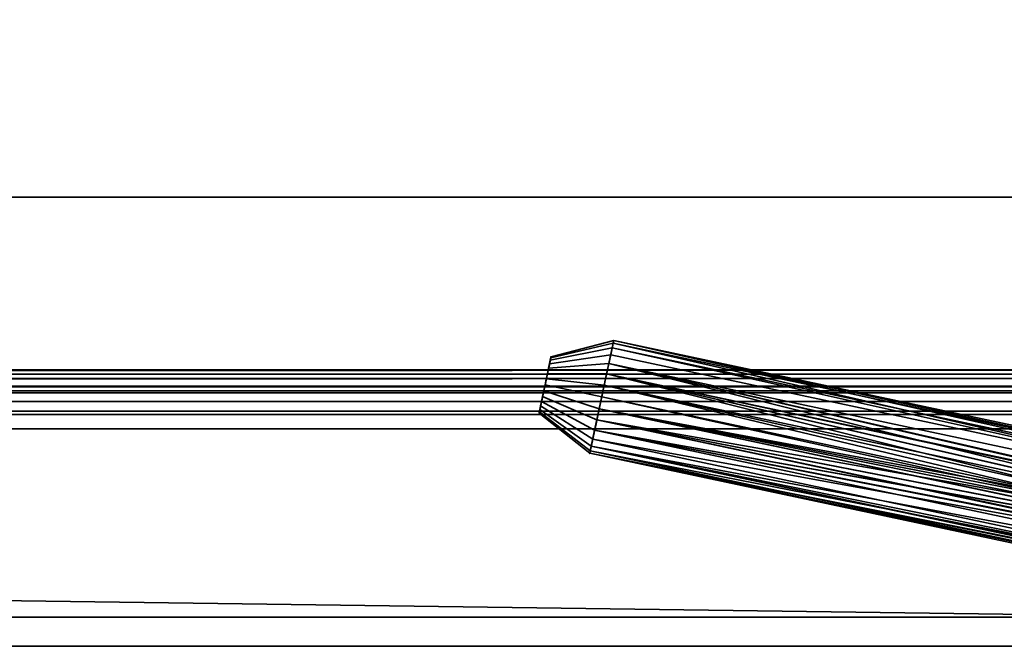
# Model space of a CAD drawing. Header units: millimetres. Extents: x -603 to 3703, y -115 to 193.
# Tile 342 of 656: x 1900 to 1968, y -49 to -6. Entities that reach past the tile are written whole.
import ezdxf

# ---------------------------------------------------------------- set-up
doc = ezdxf.new("R2010")
doc.units = ezdxf.units.MM
doc.layers.add('152', color=7, linetype='Continuous', true_color=0xffffff)

# ---------------------------------------------------------------- blocks, each defined once
blk = doc.blocks.new('UG_SURFACE_002')
at = {"layer": '152', "color": 252, "linetype": 'Continuous', "lineweight": 35}
for points in [[(2165, -18, 2212.25), (2165, 174.4, 2212.25), (835, 174.4, 2212.25), (835, -18, 2212.25)], [(985, -18, 2062.25), (985, 174.4, 2062.25), (2015, 174.4, 2062.25), (2015, -18, 2062.25)], [(2165, -18, 2212.25), (835, -18, 2212.25), (985, -18, 2062.25), (2015, -18, 2062.25)]]:
    blk.add_3dface(points, dxfattribs=at)
blk = doc.blocks.new('UG_SURFACE_071')
at = {"layer": '152', "color": 43, "linetype": 'Continuous', "lineweight": 35}
for points in [[(1029, 0, 2017), (1029, -34, 2017), (1971, -34, 2017), (1971, 0, 2017)], [(1029, -34), (1029, -2), (1971, -2), (1971, -34)], [(1971, -34, 2017), (1029, -34, 2017), (1016, -34, 2030), (1984, -34, 2030)], [(1984, -47), (1016, -47), (1016, -34), (1029, -34)], [(1016, -34, 2030), (1016, -49, 2030), (1984, -49, 2030), (1984, -34, 2030)], [(1984, -47), (1029, -34), (1971, -34)], [(1016, -49, 2), (1016, -47), (1984, -47), (1984, -49, 2)], [(1094, -49, 1190), (1120, -49, 1186.5), (1984, -49, 2030), (1016, -49, 2030)], [(1120, -49, 951.5), (1094, -49, 948), (1016, -49, 2), (1984, -49, 2)], [(1984, -49, 2), (1984, -49, 2030), (1120, -49, 1186.5), (1120, -49, 951.5)]]:
    blk.add_3dface(points, dxfattribs=at)
blk = doc.blocks.new('UG_SURFACE_075')
at = {"layer": '152', "color": 252, "linetype": 'Continuous', "lineweight": 35}
for points in [[(1941.158, -29.49, 365.236), (1941.389, -28.401, 364), (1937.117, -29.264, 363), (1937.001, -29.808, 363.618)], [(1941.158, -29.49, 294.736), (1941.389, -28.401, 293.5), (1937.117, -29.264, 292.5), (1937.001, -29.808, 293.118)], [(1941.46, -28.069, 360.764), (1941.287, -28.882, 359.323), (1937.065, -29.504, 360.662), (1937.152, -29.098, 361.382)], [(1941.46, -28.069, 290.264), (1941.287, -28.882, 288.823), (1937.065, -29.504, 290.162), (1937.152, -29.098, 290.882)], [(1941.389, -28.401, 364), (1941.496, -27.899, 362.418), (1937.17, -29.013, 362.209), (1937.117, -29.264, 363)], [(1941.389, -28.401, 293.5), (1941.496, -27.899, 291.918), (1937.17, -29.013, 291.709), (1937.117, -29.264, 292.5)], [(1941.496, -27.899, 362.418), (1941.46, -28.069, 360.764), (1937.152, -29.098, 361.382), (1937.17, -29.013, 362.209)], [(1941.496, -27.899, 291.918), (1941.46, -28.069, 290.264), (1937.152, -29.098, 290.882), (1937.17, -29.013, 291.709)], [(1941.389, -28.401, 364), (1941.158, -29.49, 365.236), (1986.523, -39.133, 365.236), (1986.951, -38.518, 364.469)], [(1987.213, -38.142, 293.5), (1941.389, -28.401, 293.5), (1941.158, -29.49, 294.736), (1986.523, -39.133, 294.736)], [(1986.936, -38.508, 359.455), (1986.883, -38.574, 359.323), (1941.287, -28.882, 359.323), (1941.46, -28.069, 360.764)], [(1986.883, -38.574, 288.823), (1941.287, -28.882, 288.823), (1941.46, -28.069, 290.264), (1987.469, -37.848, 290.264)], [(1941.496, -27.899, 362.418), (1941.389, -28.401, 364), (1987.213, -38.142, 364)], [(1941.496, -27.899, 291.918), (1941.389, -28.401, 293.5), (1987.213, -38.142, 293.5)], [(1986.951, -38.518, 364.469), (1987.213, -38.142, 364), (1941.389, -28.401, 364)], [(1987.469, -37.848, 360.764), (1941.46, -28.069, 360.764), (1941.496, -27.899, 362.418)], [(1987.469, -37.848, 290.264), (1941.46, -28.069, 290.264), (1941.496, -27.899, 291.918)], [(1941.46, -28.069, 360.764), (1987.469, -37.848, 360.764), (1986.936, -38.508, 359.455)], [(1987.213, -38.142, 364), (1987.466, -37.85, 363.244), (1941.496, -27.899, 362.418)], [(1941.496, -27.899, 362.418), (1987.608, -37.7, 361.582), (1987.469, -37.848, 360.764)], [(1941.496, -27.899, 362.418), (1987.608, -37.7, 362.418), (1987.608, -37.7, 361.582)], [(1987.466, -37.85, 363.244), (1987.608, -37.7, 362.418), (1941.496, -27.899, 362.418)], [(1987.213, -38.142, 293.5), (1987.467, -37.85, 292.743), (1941.496, -27.899, 291.918)], [(1941.496, -27.899, 291.918), (1987.608, -37.7, 291.077), (1987.469, -37.848, 290.264)], [(1941.496, -27.899, 291.918), (1987.608, -37.7, 291.918), (1987.608, -37.7, 291.077)], [(1987.467, -37.85, 292.743), (1987.608, -37.7, 291.918), (1941.496, -27.899, 291.918)], [(1937.117, -29.264, 363), (1937.17, -29.013, 362.209), (1937.152, -29.098, 361.382), (1936.756, -30.958, 362)], [(1937.117, -29.264, 292.5), (1937.17, -29.013, 291.709), (1937.152, -29.098, 290.882), (1936.756, -30.958, 291.5)], [(1937.152, -29.098, 361.382), (1937.065, -29.504, 360.662), (1936.926, -30.162, 360.173), (1936.756, -30.958, 362)], [(1937.152, -29.098, 290.882), (1937.065, -29.504, 290.162), (1936.926, -30.162, 289.673), (1936.756, -30.958, 291.5)], [(1941.287, -28.882, 359.323), (1941.007, -30.198, 358.346), (1936.926, -30.162, 360.173), (1937.065, -29.504, 360.662)], [(1941.287, -28.882, 288.823), (1941.007, -30.198, 287.846), (1936.926, -30.162, 289.673), (1937.065, -29.504, 290.162)], [(1986.177, -39.799, 358.346), (1941.007, -30.198, 358.346), (1941.287, -28.882, 359.323), (1986.883, -38.574, 359.323)], [(1986.177, -39.799, 287.846), (1941.007, -30.198, 287.846), (1941.287, -28.882, 288.823), (1986.883, -38.574, 288.823)], [(1936.843, -30.551, 363.956), (1937.001, -29.808, 363.618), (1937.117, -29.264, 363), (1936.756, -30.958, 362)], [(1936.756, -30.958, 291.5), (1936.843, -30.551, 293.456), (1937.001, -29.808, 293.118), (1937.117, -29.264, 292.5)], [(1940.842, -30.976, 365.913), (1941.158, -29.49, 365.236), (1937.001, -29.808, 363.618), (1936.843, -30.551, 363.956)], [(1940.842, -30.976, 295.413), (1941.158, -29.49, 294.736), (1937.001, -29.808, 293.118), (1936.843, -30.551, 293.456)], [(1941.158, -29.49, 365.236), (1940.842, -30.976, 365.913), (1985.882, -40.55, 365.913)], [(1941.158, -29.49, 294.736), (1940.842, -30.976, 295.413), (1985.882, -40.55, 295.413)], [(1985.882, -40.55, 365.913), (1986.179, -39.794, 365.652), (1941.158, -29.49, 365.236)], [(1986.179, -39.794, 365.652), (1986.523, -39.133, 365.236), (1941.158, -29.49, 365.236)], [(1985.882, -40.55, 295.413), (1986.148, -39.862, 295.184), (1941.158, -29.49, 294.736)], [(1986.148, -39.862, 295.184), (1986.523, -39.133, 294.736), (1941.158, -29.49, 294.736)], [(1936.512, -32.108, 363.618), (1936.67, -31.365, 363.956), (1936.843, -30.551, 363.956), (1936.756, -30.958, 362)], [(1936.926, -30.162, 360.173), (1936.756, -30.958, 360), (1936.587, -31.754, 360.173), (1936.756, -30.958, 362)], [(1936.926, -30.162, 289.673), (1936.756, -30.958, 289.5), (1936.587, -31.754, 289.673), (1936.756, -30.958, 291.5)], [(1940.496, -32.603, 365.913), (1940.842, -30.976, 365.913), (1936.843, -30.551, 363.956), (1936.67, -31.365, 363.956)], [(1936.67, -31.365, 293.456), (1936.756, -30.958, 293.5), (1936.843, -30.551, 293.456), (1936.756, -30.958, 291.5)], [(1941.007, -30.198, 358.346), (1940.669, -31.79, 358), (1936.756, -30.958, 360), (1936.926, -30.162, 360.173)], [(1941.007, -30.198, 287.846), (1940.669, -31.79, 287.5), (1936.756, -30.958, 289.5), (1936.926, -30.162, 289.673)], [(1940.669, -31.79, 295.5), (1940.842, -30.976, 295.413), (1936.843, -30.551, 293.456), (1936.756, -30.958, 293.5)], [(1985.664, -41.354, 358), (1940.669, -31.79, 358), (1941.007, -30.198, 358.346)], [(1985.664, -41.354, 287.5), (1940.669, -31.79, 287.5), (1941.007, -30.198, 287.846)], [(1941.007, -30.198, 358.346), (1985.884, -40.543, 358.089), (1985.664, -41.354, 358)], [(1941.007, -30.198, 358.346), (1986.177, -39.799, 358.346), (1985.884, -40.543, 358.089)], [(1941.007, -30.198, 287.846), (1985.872, -40.58, 287.581), (1985.664, -41.354, 287.5)], [(1941.007, -30.198, 287.846), (1986.177, -39.799, 287.846), (1986.152, -39.864, 287.824)], [(1986.152, -39.864, 287.824), (1985.872, -40.58, 287.581), (1941.007, -30.198, 287.846)], [(1936.448, -32.412, 360.662), (1936.361, -32.819, 361.382), (1936.343, -32.904, 362.209), (1936.756, -30.958, 362)], [(1936.343, -32.904, 362.209), (1936.396, -32.652, 363), (1936.512, -32.108, 363.618), (1936.756, -30.958, 362)], [(1936.361, -32.819, 290.882), (1936.343, -32.904, 291.709), (1936.396, -32.652, 292.5), (1936.756, -30.958, 291.5)], [(1936.587, -31.754, 289.673), (1936.448, -32.412, 290.162), (1936.361, -32.819, 290.882), (1936.756, -30.958, 291.5)], [(1936.396, -32.652, 292.5), (1936.512, -32.108, 293.118), (1936.67, -31.365, 293.456), (1936.756, -30.958, 291.5)], [(1936.756, -30.958, 362), (1936.587, -31.754, 360.173), (1936.448, -32.412, 360.662)], [(1940.669, -31.79, 358), (1940.331, -33.381, 358.346), (1936.587, -31.754, 360.173), (1936.756, -30.958, 360)], [(1940.669, -31.79, 287.5), (1940.331, -33.381, 287.846), (1936.587, -31.754, 289.673), (1936.756, -30.958, 289.5)], [(1936.756, -30.958, 293.5), (1936.67, -31.365, 293.456), (1940.496, -32.603, 295.413), (1940.669, -31.79, 295.5)], [(1985.742, -41.024, 365.986), (1940.842, -30.976, 365.913), (1940.496, -32.603, 365.913)], [(1940.842, -30.976, 295.413), (1940.669, -31.79, 295.5), (1985.601, -41.686, 295.486)], [(1985.742, -41.024, 365.986), (1985.882, -40.55, 365.913), (1940.842, -30.976, 365.913)], [(1985.601, -41.686, 295.486), (1985.882, -40.55, 295.413), (1940.842, -30.976, 295.413)], [(1940.331, -33.381, 358.346), (1940.051, -34.697, 359.323), (1936.448, -32.412, 360.662), (1936.587, -31.754, 360.173)], [(1940.331, -33.381, 287.846), (1940.051, -34.697, 288.823), (1936.448, -32.412, 290.162), (1936.587, -31.754, 289.673)], [(1940.18, -34.089, 365.236), (1940.496, -32.603, 365.913), (1936.67, -31.365, 363.956), (1936.512, -32.108, 363.618)], [(1940.18, -34.089, 294.736), (1940.496, -32.603, 295.413), (1936.67, -31.365, 293.456), (1936.512, -32.108, 293.118)], [(1940.331, -33.381, 358.346), (1940.669, -31.79, 358), (1985.664, -41.354, 358)], [(1940.331, -33.381, 287.846), (1940.669, -31.79, 287.5), (1985.664, -41.354, 287.5)], [(1940.669, -31.79, 295.5), (1940.496, -32.603, 295.413), (1985.601, -41.686, 295.486)], [(1940.051, -34.697, 359.323), (1939.878, -35.511, 360.764), (1936.361, -32.819, 361.382), (1936.448, -32.412, 360.662)], [(1940.051, -34.697, 288.823), (1939.878, -35.511, 290.264), (1936.361, -32.819, 290.882), (1936.448, -32.412, 290.162)], [(1939.949, -35.178, 364), (1940.18, -34.089, 365.236), (1936.512, -32.108, 363.618), (1936.396, -32.652, 363)], [(1939.949, -35.178, 293.5), (1940.18, -34.089, 294.736), (1936.512, -32.108, 293.118), (1936.396, -32.652, 292.5)], [(1985.536, -42.177, 365.913), (1940.496, -32.603, 365.913), (1940.18, -34.089, 365.236)], [(1985.561, -42.17, 295.366), (1940.496, -32.603, 295.413), (1940.18, -34.089, 294.736)], [(1940.496, -32.603, 365.913), (1985.682, -41.357, 365.965), (1985.742, -41.024, 365.986)], [(1940.496, -32.603, 365.913), (1985.536, -42.177, 365.913), (1985.682, -41.357, 365.965)], [(1940.496, -32.603, 295.413), (1985.561, -42.17, 295.366), (1985.601, -41.686, 295.486)], [(1939.842, -35.681, 362.418), (1939.949, -35.178, 364), (1936.396, -32.652, 363), (1936.343, -32.904, 362.209)], [(1939.842, -35.681, 291.918), (1939.949, -35.178, 293.5), (1936.396, -32.652, 292.5), (1936.343, -32.904, 291.709)], [(1939.878, -35.511, 360.764), (1939.842, -35.681, 362.418), (1936.343, -32.904, 362.209), (1936.361, -32.819, 361.382)], [(1939.878, -35.511, 290.264), (1939.842, -35.681, 291.918), (1936.343, -32.904, 291.709), (1936.361, -32.819, 290.882)], [(1985.647, -44.389, 359.323), (1940.051, -34.697, 359.323), (1940.331, -33.381, 358.346), (1985.5, -42.982, 358.346)], [(1940.051, -34.697, 288.823), (1940.331, -33.381, 287.846), (1985.506, -42.974, 287.858)], [(1985.664, -41.354, 358), (1985.536, -42.181, 358.088), (1940.331, -33.381, 358.346)], [(1985.536, -42.181, 358.088), (1985.5, -42.982, 358.346), (1940.331, -33.381, 358.346)], [(1985.664, -41.354, 287.5), (1985.539, -42.148, 287.581), (1940.331, -33.381, 287.846)], [(1985.539, -42.148, 287.581), (1985.5, -42.913, 287.816), (1940.331, -33.381, 287.846)], [(1985.5, -42.913, 287.816), (1985.506, -42.974, 287.858), (1940.331, -33.381, 287.846)], [(1985.545, -43.732, 365.236), (1940.18, -34.089, 365.236), (1939.949, -35.178, 364)], [(1985.545, -43.732, 294.736), (1940.18, -34.089, 294.736), (1939.949, -35.178, 293.5), (1985.773, -44.918, 293.5)], [(1940.18, -34.089, 365.236), (1985.5, -42.988, 365.652), (1985.536, -42.177, 365.913)], [(1940.18, -34.089, 365.236), (1985.545, -43.732, 365.236), (1985.5, -42.988, 365.652)], [(1940.18, -34.089, 294.736), (1985.5, -42.913, 295.184), (1985.561, -42.17, 295.366)], [(1940.18, -34.089, 294.736), (1985.545, -43.732, 294.736), (1985.5, -42.913, 295.184)], [(1985.767, -44.851, 363.964), (1939.949, -35.178, 364), (1939.842, -35.681, 362.418)], [(1985.773, -44.918, 293.5), (1939.949, -35.178, 293.5), (1939.842, -35.681, 291.918)], [(1939.878, -35.511, 360.764), (1940.051, -34.697, 359.323), (1985.647, -44.389, 359.323), (1985.669, -44.471, 359.455)], [(1985.887, -45.29, 290.264), (1939.878, -35.511, 290.264), (1940.051, -34.697, 288.823), (1985.647, -44.389, 288.823)], [(1939.949, -35.178, 364), (1985.664, -44.472, 364.587), (1985.545, -43.732, 365.236)], [(1939.949, -35.178, 364), (1985.767, -44.851, 363.964), (1985.664, -44.472, 364.587)], [(1985.506, -42.974, 287.858), (1985.647, -44.389, 288.823), (1940.051, -34.697, 288.823)], [(1939.842, -35.681, 362.418), (1939.878, -35.511, 360.764), (1985.887, -45.29, 360.764)], [(1939.842, -35.681, 291.918), (1939.878, -35.511, 290.264), (1985.887, -45.29, 290.264)], [(1985.887, -45.29, 360.764), (1985.954, -45.482, 361.577), (1939.842, -35.681, 362.418)], [(1939.842, -35.681, 362.418), (1985.886, -45.288, 363.243), (1985.767, -44.851, 363.964)], [(1939.842, -35.681, 362.418), (1985.954, -45.482, 362.418), (1985.886, -45.288, 363.243)], [(1985.954, -45.482, 361.577), (1985.954, -45.482, 362.418), (1939.842, -35.681, 362.418)], [(1985.887, -45.29, 290.264), (1985.954, -45.482, 291.082), (1939.842, -35.681, 291.918)], [(1939.842, -35.681, 291.918), (1985.886, -45.287, 292.744), (1985.773, -44.918, 293.5)], [(1939.842, -35.681, 291.918), (1985.954, -45.482, 291.918), (1985.886, -45.287, 292.744)], [(1985.954, -45.482, 291.082), (1985.954, -45.482, 291.918), (1939.842, -35.681, 291.918)], [(1985.669, -44.471, 359.455), (1985.887, -45.29, 360.764), (1939.878, -35.511, 360.764)]]:
    blk.add_3dface(points, dxfattribs=at)
blk = doc.blocks.new('UG_SURFACE_082')
at = {"layer": '152', "color": 252, "linetype": 'Continuous', "lineweight": 35}
for points in [[(1941.158, -29.49, 1800.236), (1941.389, -28.401, 1799), (1937.117, -29.264, 1798), (1937.001, -29.808, 1798.618)], [(1941.158, -29.49, 1729.736), (1941.389, -28.401, 1728.5), (1937.117, -29.264, 1727.5), (1937.001, -29.808, 1728.118)], [(1941.46, -28.069, 1795.764), (1941.287, -28.882, 1794.323), (1937.065, -29.504, 1795.662), (1937.152, -29.098, 1796.382)], [(1941.46, -28.069, 1725.264), (1941.287, -28.882, 1723.823), (1937.065, -29.504, 1725.162), (1937.152, -29.098, 1725.882)], [(1941.389, -28.401, 1799), (1941.496, -27.899, 1797.418), (1937.17, -29.013, 1797.209), (1937.117, -29.264, 1798)], [(1941.389, -28.401, 1728.5), (1941.496, -27.899, 1726.918), (1937.17, -29.013, 1726.709), (1937.117, -29.264, 1727.5)], [(1941.496, -27.899, 1797.418), (1941.46, -28.069, 1795.764), (1937.152, -29.098, 1796.382), (1937.17, -29.013, 1797.209)], [(1941.496, -27.899, 1726.918), (1941.46, -28.069, 1725.264), (1937.152, -29.098, 1725.882), (1937.17, -29.013, 1726.709)], [(1941.389, -28.401, 1799), (1941.158, -29.49, 1800.236), (1986.523, -39.133, 1800.236), (1986.951, -38.518, 1799.469)], [(1987.213, -38.142, 1728.5), (1941.389, -28.401, 1728.5), (1941.158, -29.49, 1729.736), (1986.523, -39.133, 1729.736)], [(1986.936, -38.508, 1794.455), (1986.883, -38.574, 1794.323), (1941.287, -28.882, 1794.323), (1941.46, -28.069, 1795.764)], [(1986.883, -38.574, 1723.823), (1941.287, -28.882, 1723.823), (1941.46, -28.069, 1725.264), (1987.469, -37.848, 1725.264)], [(1941.496, -27.899, 1797.418), (1941.389, -28.401, 1799), (1987.213, -38.142, 1799)], [(1941.496, -27.899, 1726.918), (1941.389, -28.401, 1728.5), (1987.213, -38.142, 1728.5)], [(1986.951, -38.518, 1799.469), (1987.213, -38.142, 1799), (1941.389, -28.401, 1799)], [(1987.469, -37.848, 1795.764), (1941.46, -28.069, 1795.764), (1941.496, -27.899, 1797.418)], [(1987.469, -37.848, 1725.264), (1941.46, -28.069, 1725.264), (1941.496, -27.899, 1726.918)], [(1941.46, -28.069, 1795.764), (1987.469, -37.848, 1795.764), (1986.936, -38.508, 1794.455)], [(1987.213, -38.142, 1799), (1987.466, -37.85, 1798.244), (1941.496, -27.899, 1797.418)], [(1941.496, -27.899, 1797.418), (1987.608, -37.7, 1796.582), (1987.469, -37.848, 1795.764)], [(1941.496, -27.899, 1797.418), (1987.608, -37.7, 1797.418), (1987.608, -37.7, 1796.582)], [(1987.466, -37.85, 1798.244), (1987.608, -37.7, 1797.418), (1941.496, -27.899, 1797.418)], [(1987.213, -38.142, 1728.5), (1987.467, -37.85, 1727.743), (1941.496, -27.899, 1726.918)], [(1941.496, -27.899, 1726.918), (1987.608, -37.7, 1726.077), (1987.469, -37.848, 1725.264)], [(1941.496, -27.899, 1726.918), (1987.608, -37.7, 1726.918), (1987.608, -37.7, 1726.077)], [(1987.467, -37.85, 1727.743), (1987.608, -37.7, 1726.918), (1941.496, -27.899, 1726.918)], [(1937.117, -29.264, 1798), (1937.17, -29.013, 1797.209), (1937.152, -29.098, 1796.382), (1936.756, -30.958, 1797)], [(1937.117, -29.264, 1727.5), (1937.17, -29.013, 1726.709), (1937.152, -29.098, 1725.882), (1936.756, -30.958, 1726.5)], [(1937.152, -29.098, 1796.382), (1937.065, -29.504, 1795.662), (1936.926, -30.162, 1795.173), (1936.756, -30.958, 1797)], [(1937.152, -29.098, 1725.882), (1937.065, -29.504, 1725.162), (1936.926, -30.162, 1724.673), (1936.756, -30.958, 1726.5)], [(1941.287, -28.882, 1794.323), (1941.007, -30.198, 1793.346), (1936.926, -30.162, 1795.173), (1937.065, -29.504, 1795.662)], [(1941.287, -28.882, 1723.823), (1941.007, -30.198, 1722.846), (1936.926, -30.162, 1724.673), (1937.065, -29.504, 1725.162)], [(1986.177, -39.799, 1793.346), (1941.007, -30.198, 1793.346), (1941.287, -28.882, 1794.323), (1986.883, -38.574, 1794.323)], [(1986.177, -39.799, 1722.846), (1941.007, -30.198, 1722.846), (1941.287, -28.882, 1723.823), (1986.883, -38.574, 1723.823)], [(1936.843, -30.551, 1798.956), (1937.001, -29.808, 1798.618), (1937.117, -29.264, 1798), (1936.756, -30.958, 1797)], [(1936.756, -30.958, 1726.5), (1936.843, -30.551, 1728.456), (1937.001, -29.808, 1728.118), (1937.117, -29.264, 1727.5)], [(1940.842, -30.976, 1800.913), (1941.158, -29.49, 1800.236), (1937.001, -29.808, 1798.618), (1936.843, -30.551, 1798.956)], [(1940.842, -30.976, 1730.413), (1941.158, -29.49, 1729.736), (1937.001, -29.808, 1728.118), (1936.843, -30.551, 1728.456)], [(1941.158, -29.49, 1800.236), (1940.842, -30.976, 1800.913), (1985.882, -40.55, 1800.913)], [(1941.158, -29.49, 1729.736), (1940.842, -30.976, 1730.413), (1985.882, -40.55, 1730.413)], [(1985.882, -40.55, 1800.913), (1986.179, -39.794, 1800.652), (1941.158, -29.49, 1800.236)], [(1986.179, -39.794, 1800.652), (1986.523, -39.133, 1800.236), (1941.158, -29.49, 1800.236)], [(1985.882, -40.55, 1730.413), (1986.148, -39.862, 1730.183), (1941.158, -29.49, 1729.736)], [(1986.148, -39.862, 1730.183), (1986.523, -39.133, 1729.736), (1941.158, -29.49, 1729.736)], [(1936.512, -32.108, 1798.618), (1936.67, -31.365, 1798.956), (1936.843, -30.551, 1798.956), (1936.756, -30.958, 1797)], [(1936.926, -30.162, 1795.173), (1936.756, -30.958, 1795), (1936.587, -31.754, 1795.173), (1936.756, -30.958, 1797)], [(1936.926, -30.162, 1724.673), (1936.756, -30.958, 1724.5), (1936.587, -31.754, 1724.673), (1936.756, -30.958, 1726.5)], [(1940.496, -32.603, 1800.913), (1940.842, -30.976, 1800.913), (1936.843, -30.551, 1798.956), (1936.67, -31.365, 1798.956)], [(1936.67, -31.365, 1728.456), (1936.756, -30.958, 1728.5), (1936.843, -30.551, 1728.456), (1936.756, -30.958, 1726.5)], [(1941.007, -30.198, 1793.346), (1940.669, -31.79, 1793), (1936.756, -30.958, 1795), (1936.926, -30.162, 1795.173)], [(1941.007, -30.198, 1722.846), (1940.669, -31.79, 1722.5), (1936.756, -30.958, 1724.5), (1936.926, -30.162, 1724.673)], [(1940.669, -31.79, 1730.5), (1940.842, -30.976, 1730.413), (1936.843, -30.551, 1728.456), (1936.756, -30.958, 1728.5)], [(1985.664, -41.354, 1793), (1940.669, -31.79, 1793), (1941.007, -30.198, 1793.346)], [(1985.664, -41.354, 1722.5), (1940.669, -31.79, 1722.5), (1941.007, -30.198, 1722.846)], [(1941.007, -30.198, 1793.346), (1985.884, -40.543, 1793.089), (1985.664, -41.354, 1793)], [(1941.007, -30.198, 1793.346), (1986.177, -39.799, 1793.346), (1985.884, -40.543, 1793.089)], [(1941.007, -30.198, 1722.846), (1985.872, -40.58, 1722.581), (1985.664, -41.354, 1722.5)], [(1941.007, -30.198, 1722.846), (1986.177, -39.799, 1722.846), (1986.152, -39.864, 1722.824)], [(1986.152, -39.864, 1722.824), (1985.872, -40.58, 1722.581), (1941.007, -30.198, 1722.846)], [(1936.448, -32.412, 1795.662), (1936.361, -32.819, 1796.382), (1936.343, -32.904, 1797.209), (1936.756, -30.958, 1797)], [(1936.343, -32.904, 1797.209), (1936.396, -32.652, 1798), (1936.512, -32.108, 1798.618), (1936.756, -30.958, 1797)], [(1936.361, -32.819, 1725.882), (1936.343, -32.904, 1726.709), (1936.396, -32.652, 1727.5), (1936.756, -30.958, 1726.5)], [(1936.587, -31.754, 1724.673), (1936.448, -32.412, 1725.162), (1936.361, -32.819, 1725.882), (1936.756, -30.958, 1726.5)], [(1936.396, -32.652, 1727.5), (1936.512, -32.108, 1728.118), (1936.67, -31.365, 1728.456), (1936.756, -30.958, 1726.5)], [(1936.756, -30.958, 1797), (1936.587, -31.754, 1795.173), (1936.448, -32.412, 1795.662)], [(1940.669, -31.79, 1793), (1940.331, -33.381, 1793.346), (1936.587, -31.754, 1795.173), (1936.756, -30.958, 1795)], [(1940.669, -31.79, 1722.5), (1940.331, -33.381, 1722.846), (1936.587, -31.754, 1724.673), (1936.756, -30.958, 1724.5)], [(1936.756, -30.958, 1728.5), (1936.67, -31.365, 1728.456), (1940.496, -32.603, 1730.413), (1940.669, -31.79, 1730.5)], [(1985.742, -41.024, 1800.986), (1940.842, -30.976, 1800.913), (1940.496, -32.603, 1800.913)], [(1940.842, -30.976, 1730.413), (1940.669, -31.79, 1730.5), (1985.601, -41.686, 1730.486)], [(1985.742, -41.024, 1800.986), (1985.882, -40.55, 1800.913), (1940.842, -30.976, 1800.913)], [(1985.601, -41.686, 1730.486), (1985.882, -40.55, 1730.413), (1940.842, -30.976, 1730.413)], [(1940.331, -33.381, 1793.346), (1940.051, -34.697, 1794.323), (1936.448, -32.412, 1795.662), (1936.587, -31.754, 1795.173)], [(1940.331, -33.381, 1722.846), (1940.051, -34.697, 1723.823), (1936.448, -32.412, 1725.162), (1936.587, -31.754, 1724.673)], [(1940.18, -34.089, 1800.236), (1940.496, -32.603, 1800.913), (1936.67, -31.365, 1798.956), (1936.512, -32.108, 1798.618)], [(1940.18, -34.089, 1729.736), (1940.496, -32.603, 1730.413), (1936.67, -31.365, 1728.456), (1936.512, -32.108, 1728.118)], [(1940.331, -33.381, 1793.346), (1940.669, -31.79, 1793), (1985.664, -41.354, 1793)], [(1940.331, -33.381, 1722.846), (1940.669, -31.79, 1722.5), (1985.664, -41.354, 1722.5)], [(1940.669, -31.79, 1730.5), (1940.496, -32.603, 1730.413), (1985.601, -41.686, 1730.486)], [(1940.051, -34.697, 1794.323), (1939.878, -35.511, 1795.764), (1936.361, -32.819, 1796.382), (1936.448, -32.412, 1795.662)], [(1940.051, -34.697, 1723.823), (1939.878, -35.511, 1725.264), (1936.361, -32.819, 1725.882), (1936.448, -32.412, 1725.162)], [(1939.949, -35.178, 1799), (1940.18, -34.089, 1800.236), (1936.512, -32.108, 1798.618), (1936.396, -32.652, 1798)], [(1939.949, -35.178, 1728.5), (1940.18, -34.089, 1729.736), (1936.512, -32.108, 1728.118), (1936.396, -32.652, 1727.5)], [(1985.536, -42.177, 1800.913), (1940.496, -32.603, 1800.913), (1940.18, -34.089, 1800.236)], [(1985.561, -42.17, 1730.366), (1940.496, -32.603, 1730.413), (1940.18, -34.089, 1729.736)], [(1940.496, -32.603, 1800.913), (1985.682, -41.357, 1800.965), (1985.742, -41.024, 1800.986)], [(1940.496, -32.603, 1800.913), (1985.536, -42.177, 1800.913), (1985.682, -41.357, 1800.965)], [(1940.496, -32.603, 1730.413), (1985.561, -42.17, 1730.366), (1985.601, -41.686, 1730.486)], [(1939.842, -35.681, 1797.418), (1939.949, -35.178, 1799), (1936.396, -32.652, 1798), (1936.343, -32.904, 1797.209)], [(1939.842, -35.681, 1726.918), (1939.949, -35.178, 1728.5), (1936.396, -32.652, 1727.5), (1936.343, -32.904, 1726.709)], [(1939.878, -35.511, 1795.764), (1939.842, -35.681, 1797.418), (1936.343, -32.904, 1797.209), (1936.361, -32.819, 1796.382)], [(1939.878, -35.511, 1725.264), (1939.842, -35.681, 1726.918), (1936.343, -32.904, 1726.709), (1936.361, -32.819, 1725.882)], [(1985.647, -44.389, 1794.323), (1940.051, -34.697, 1794.323), (1940.331, -33.381, 1793.346), (1985.5, -42.982, 1793.346)], [(1940.051, -34.697, 1723.823), (1940.331, -33.381, 1722.846), (1985.506, -42.974, 1722.858)], [(1985.664, -41.354, 1793), (1985.536, -42.181, 1793.088), (1940.331, -33.381, 1793.346)], [(1985.536, -42.181, 1793.088), (1985.5, -42.982, 1793.346), (1940.331, -33.381, 1793.346)], [(1985.664, -41.354, 1722.5), (1985.539, -42.148, 1722.581), (1940.331, -33.381, 1722.846)], [(1985.539, -42.148, 1722.581), (1985.5, -42.913, 1722.816), (1940.331, -33.381, 1722.846)], [(1985.5, -42.913, 1722.816), (1985.506, -42.974, 1722.858), (1940.331, -33.381, 1722.846)], [(1985.545, -43.732, 1800.236), (1940.18, -34.089, 1800.236), (1939.949, -35.178, 1799)], [(1985.545, -43.732, 1729.736), (1940.18, -34.089, 1729.736), (1939.949, -35.178, 1728.5), (1985.773, -44.918, 1728.5)], [(1940.18, -34.089, 1800.236), (1985.5, -42.988, 1800.652), (1985.536, -42.177, 1800.913)], [(1940.18, -34.089, 1800.236), (1985.545, -43.732, 1800.236), (1985.5, -42.988, 1800.652)], [(1940.18, -34.089, 1729.736), (1985.5, -42.913, 1730.183), (1985.561, -42.17, 1730.366)], [(1940.18, -34.089, 1729.736), (1985.545, -43.732, 1729.736), (1985.5, -42.913, 1730.183)], [(1985.767, -44.851, 1798.964), (1939.949, -35.178, 1799), (1939.842, -35.681, 1797.418)], [(1985.773, -44.918, 1728.5), (1939.949, -35.178, 1728.5), (1939.842, -35.681, 1726.918)], [(1939.878, -35.511, 1795.764), (1940.051, -34.697, 1794.323), (1985.647, -44.389, 1794.323), (1985.669, -44.471, 1794.455)], [(1985.887, -45.29, 1725.264), (1939.878, -35.511, 1725.264), (1940.051, -34.697, 1723.823), (1985.647, -44.389, 1723.823)], [(1939.949, -35.178, 1799), (1985.664, -44.472, 1799.587), (1985.545, -43.732, 1800.236)], [(1939.949, -35.178, 1799), (1985.767, -44.851, 1798.964), (1985.664, -44.472, 1799.587)], [(1985.506, -42.974, 1722.858), (1985.647, -44.389, 1723.823), (1940.051, -34.697, 1723.823)], [(1939.842, -35.681, 1797.418), (1939.878, -35.511, 1795.764), (1985.887, -45.29, 1795.764)], [(1939.842, -35.681, 1726.918), (1939.878, -35.511, 1725.264), (1985.887, -45.29, 1725.264)], [(1985.887, -45.29, 1795.764), (1985.954, -45.482, 1796.577), (1939.842, -35.681, 1797.418)], [(1939.842, -35.681, 1797.418), (1985.886, -45.288, 1798.243), (1985.767, -44.851, 1798.964)], [(1939.842, -35.681, 1797.418), (1985.954, -45.482, 1797.418), (1985.886, -45.288, 1798.243)], [(1985.954, -45.482, 1796.577), (1985.954, -45.482, 1797.418), (1939.842, -35.681, 1797.418)], [(1985.887, -45.29, 1725.264), (1985.954, -45.482, 1726.082), (1939.842, -35.681, 1726.918)], [(1939.842, -35.681, 1726.918), (1985.886, -45.287, 1727.744), (1985.773, -44.918, 1728.5)], [(1939.842, -35.681, 1726.918), (1985.954, -45.482, 1726.918), (1985.886, -45.287, 1727.744)], [(1985.954, -45.482, 1726.082), (1985.954, -45.482, 1726.918), (1939.842, -35.681, 1726.918)], [(1985.669, -44.471, 1794.455), (1985.887, -45.29, 1795.764), (1939.878, -35.511, 1795.764)]]:
    blk.add_3dface(points, dxfattribs=at)
blk = doc.blocks.new('UG_SURFACE_083')
at = {"layer": '152', "color": 252, "linetype": 'Continuous', "lineweight": 35}
for points in [[(1941.158, -29.49, 1550.236), (1941.389, -28.401, 1549), (1937.117, -29.264, 1548), (1937.001, -29.808, 1548.618)], [(1941.158, -29.49, 1479.736), (1941.389, -28.401, 1478.5), (1937.117, -29.264, 1477.5), (1937.001, -29.808, 1478.118)], [(1941.46, -28.069, 1545.764), (1941.287, -28.882, 1544.323), (1937.065, -29.504, 1545.662), (1937.152, -29.098, 1546.382)], [(1941.46, -28.069, 1475.264), (1941.287, -28.882, 1473.823), (1937.065, -29.504, 1475.162), (1937.152, -29.098, 1475.882)], [(1941.389, -28.401, 1549), (1941.496, -27.899, 1547.418), (1937.17, -29.013, 1547.209), (1937.117, -29.264, 1548)], [(1941.389, -28.401, 1478.5), (1941.496, -27.899, 1476.918), (1937.17, -29.013, 1476.709), (1937.117, -29.264, 1477.5)], [(1941.496, -27.899, 1547.418), (1941.46, -28.069, 1545.764), (1937.152, -29.098, 1546.382), (1937.17, -29.013, 1547.209)], [(1941.496, -27.899, 1476.918), (1941.46, -28.069, 1475.264), (1937.152, -29.098, 1475.882), (1937.17, -29.013, 1476.709)], [(1941.389, -28.401, 1549), (1941.158, -29.49, 1550.236), (1986.523, -39.133, 1550.236), (1986.951, -38.518, 1549.469)], [(1987.213, -38.142, 1478.5), (1941.389, -28.401, 1478.5), (1941.158, -29.49, 1479.736), (1986.523, -39.133, 1479.736)], [(1986.936, -38.508, 1544.455), (1986.883, -38.574, 1544.323), (1941.287, -28.882, 1544.323), (1941.46, -28.069, 1545.764)], [(1986.883, -38.574, 1473.823), (1941.287, -28.882, 1473.823), (1941.46, -28.069, 1475.264), (1987.469, -37.848, 1475.264)], [(1941.496, -27.899, 1547.418), (1941.389, -28.401, 1549), (1987.213, -38.142, 1549)], [(1941.496, -27.899, 1476.918), (1941.389, -28.401, 1478.5), (1987.213, -38.142, 1478.5)], [(1986.951, -38.518, 1549.469), (1987.213, -38.142, 1549), (1941.389, -28.401, 1549)], [(1987.469, -37.848, 1545.764), (1941.46, -28.069, 1545.764), (1941.496, -27.899, 1547.418)], [(1987.469, -37.848, 1475.264), (1941.46, -28.069, 1475.264), (1941.496, -27.899, 1476.918)], [(1941.46, -28.069, 1545.764), (1987.469, -37.848, 1545.764), (1986.936, -38.508, 1544.455)], [(1987.213, -38.142, 1549), (1987.466, -37.85, 1548.244), (1941.496, -27.899, 1547.418)], [(1941.496, -27.899, 1547.418), (1987.608, -37.7, 1546.582), (1987.469, -37.848, 1545.764)], [(1941.496, -27.899, 1547.418), (1987.608, -37.7, 1547.418), (1987.608, -37.7, 1546.582)], [(1987.466, -37.85, 1548.244), (1987.608, -37.7, 1547.418), (1941.496, -27.899, 1547.418)], [(1987.213, -38.142, 1478.5), (1987.467, -37.85, 1477.743), (1941.496, -27.899, 1476.918)], [(1941.496, -27.899, 1476.918), (1987.608, -37.7, 1476.077), (1987.469, -37.848, 1475.264)], [(1941.496, -27.899, 1476.918), (1987.608, -37.7, 1476.918), (1987.608, -37.7, 1476.077)], [(1987.467, -37.85, 1477.743), (1987.608, -37.7, 1476.918), (1941.496, -27.899, 1476.918)], [(1937.117, -29.264, 1548), (1937.17, -29.013, 1547.209), (1937.152, -29.098, 1546.382), (1936.756, -30.958, 1547)], [(1937.117, -29.264, 1477.5), (1937.17, -29.013, 1476.709), (1937.152, -29.098, 1475.882), (1936.756, -30.958, 1476.5)], [(1937.152, -29.098, 1546.382), (1937.065, -29.504, 1545.662), (1936.926, -30.162, 1545.173), (1936.756, -30.958, 1547)], [(1937.152, -29.098, 1475.882), (1937.065, -29.504, 1475.162), (1936.926, -30.162, 1474.673), (1936.756, -30.958, 1476.5)], [(1941.287, -28.882, 1544.323), (1941.007, -30.198, 1543.346), (1936.926, -30.162, 1545.173), (1937.065, -29.504, 1545.662)], [(1941.287, -28.882, 1473.823), (1941.007, -30.198, 1472.846), (1936.926, -30.162, 1474.673), (1937.065, -29.504, 1475.162)], [(1986.177, -39.799, 1543.346), (1941.007, -30.198, 1543.346), (1941.287, -28.882, 1544.323), (1986.883, -38.574, 1544.323)], [(1986.177, -39.799, 1472.846), (1941.007, -30.198, 1472.846), (1941.287, -28.882, 1473.823), (1986.883, -38.574, 1473.823)], [(1936.843, -30.551, 1548.956), (1937.001, -29.808, 1548.618), (1937.117, -29.264, 1548), (1936.756, -30.958, 1547)], [(1936.756, -30.958, 1476.5), (1936.843, -30.551, 1478.456), (1937.001, -29.808, 1478.118), (1937.117, -29.264, 1477.5)], [(1940.842, -30.976, 1550.913), (1941.158, -29.49, 1550.236), (1937.001, -29.808, 1548.618), (1936.843, -30.551, 1548.956)], [(1940.842, -30.976, 1480.413), (1941.158, -29.49, 1479.736), (1937.001, -29.808, 1478.118), (1936.843, -30.551, 1478.456)], [(1941.158, -29.49, 1550.236), (1940.842, -30.976, 1550.913), (1985.882, -40.55, 1550.913)], [(1941.158, -29.49, 1479.736), (1940.842, -30.976, 1480.413), (1985.882, -40.55, 1480.413)], [(1985.882, -40.55, 1550.913), (1986.179, -39.794, 1550.652), (1941.158, -29.49, 1550.236)], [(1986.179, -39.794, 1550.652), (1986.523, -39.133, 1550.236), (1941.158, -29.49, 1550.236)], [(1985.882, -40.55, 1480.413), (1986.148, -39.862, 1480.183), (1941.158, -29.49, 1479.736)], [(1986.148, -39.862, 1480.183), (1986.523, -39.133, 1479.736), (1941.158, -29.49, 1479.736)], [(1936.512, -32.108, 1548.618), (1936.67, -31.365, 1548.956), (1936.843, -30.551, 1548.956), (1936.756, -30.958, 1547)], [(1936.926, -30.162, 1545.173), (1936.756, -30.958, 1545), (1936.587, -31.754, 1545.173), (1936.756, -30.958, 1547)], [(1936.926, -30.162, 1474.673), (1936.756, -30.958, 1474.5), (1936.587, -31.754, 1474.673), (1936.756, -30.958, 1476.5)], [(1940.496, -32.603, 1550.913), (1940.842, -30.976, 1550.913), (1936.843, -30.551, 1548.956), (1936.67, -31.365, 1548.956)], [(1936.67, -31.365, 1478.456), (1936.756, -30.958, 1478.5), (1936.843, -30.551, 1478.456), (1936.756, -30.958, 1476.5)], [(1941.007, -30.198, 1543.346), (1940.669, -31.79, 1543), (1936.756, -30.958, 1545), (1936.926, -30.162, 1545.173)], [(1941.007, -30.198, 1472.846), (1940.669, -31.79, 1472.5), (1936.756, -30.958, 1474.5), (1936.926, -30.162, 1474.673)], [(1940.669, -31.79, 1480.5), (1940.842, -30.976, 1480.413), (1936.843, -30.551, 1478.456), (1936.756, -30.958, 1478.5)], [(1985.664, -41.354, 1543), (1940.669, -31.79, 1543), (1941.007, -30.198, 1543.346)], [(1985.664, -41.354, 1472.5), (1940.669, -31.79, 1472.5), (1941.007, -30.198, 1472.846)], [(1941.007, -30.198, 1543.346), (1985.884, -40.543, 1543.089), (1985.664, -41.354, 1543)], [(1941.007, -30.198, 1543.346), (1986.177, -39.799, 1543.346), (1985.884, -40.543, 1543.089)], [(1941.007, -30.198, 1472.846), (1985.872, -40.58, 1472.581), (1985.664, -41.354, 1472.5)], [(1941.007, -30.198, 1472.846), (1986.177, -39.799, 1472.846), (1986.152, -39.864, 1472.824)], [(1986.152, -39.864, 1472.824), (1985.872, -40.58, 1472.581), (1941.007, -30.198, 1472.846)], [(1936.448, -32.412, 1545.662), (1936.361, -32.819, 1546.382), (1936.343, -32.904, 1547.209), (1936.756, -30.958, 1547)], [(1936.343, -32.904, 1547.209), (1936.396, -32.652, 1548), (1936.512, -32.108, 1548.618), (1936.756, -30.958, 1547)], [(1936.361, -32.819, 1475.882), (1936.343, -32.904, 1476.709), (1936.396, -32.652, 1477.5), (1936.756, -30.958, 1476.5)], [(1936.587, -31.754, 1474.673), (1936.448, -32.412, 1475.162), (1936.361, -32.819, 1475.882), (1936.756, -30.958, 1476.5)], [(1936.396, -32.652, 1477.5), (1936.512, -32.108, 1478.118), (1936.67, -31.365, 1478.456), (1936.756, -30.958, 1476.5)], [(1936.756, -30.958, 1547), (1936.587, -31.754, 1545.173), (1936.448, -32.412, 1545.662)], [(1940.669, -31.79, 1543), (1940.331, -33.381, 1543.346), (1936.587, -31.754, 1545.173), (1936.756, -30.958, 1545)], [(1940.669, -31.79, 1472.5), (1940.331, -33.381, 1472.846), (1936.587, -31.754, 1474.673), (1936.756, -30.958, 1474.5)], [(1936.756, -30.958, 1478.5), (1936.67, -31.365, 1478.456), (1940.496, -32.603, 1480.413), (1940.669, -31.79, 1480.5)], [(1985.742, -41.024, 1550.986), (1940.842, -30.976, 1550.913), (1940.496, -32.603, 1550.913)], [(1940.842, -30.976, 1480.413), (1940.669, -31.79, 1480.5), (1985.601, -41.686, 1480.486)], [(1985.742, -41.024, 1550.986), (1985.882, -40.55, 1550.913), (1940.842, -30.976, 1550.913)], [(1985.601, -41.686, 1480.486), (1985.882, -40.55, 1480.413), (1940.842, -30.976, 1480.413)], [(1940.331, -33.381, 1543.346), (1940.051, -34.697, 1544.323), (1936.448, -32.412, 1545.662), (1936.587, -31.754, 1545.173)], [(1940.331, -33.381, 1472.846), (1940.051, -34.697, 1473.823), (1936.448, -32.412, 1475.162), (1936.587, -31.754, 1474.673)], [(1940.18, -34.089, 1550.236), (1940.496, -32.603, 1550.913), (1936.67, -31.365, 1548.956), (1936.512, -32.108, 1548.618)], [(1940.18, -34.089, 1479.736), (1940.496, -32.603, 1480.413), (1936.67, -31.365, 1478.456), (1936.512, -32.108, 1478.118)], [(1940.331, -33.381, 1543.346), (1940.669, -31.79, 1543), (1985.664, -41.354, 1543)], [(1940.331, -33.381, 1472.846), (1940.669, -31.79, 1472.5), (1985.664, -41.354, 1472.5)], [(1940.669, -31.79, 1480.5), (1940.496, -32.603, 1480.413), (1985.601, -41.686, 1480.486)], [(1940.051, -34.697, 1544.323), (1939.878, -35.511, 1545.764), (1936.361, -32.819, 1546.382), (1936.448, -32.412, 1545.662)], [(1940.051, -34.697, 1473.823), (1939.878, -35.511, 1475.264), (1936.361, -32.819, 1475.882), (1936.448, -32.412, 1475.162)], [(1939.949, -35.178, 1549), (1940.18, -34.089, 1550.236), (1936.512, -32.108, 1548.618), (1936.396, -32.652, 1548)], [(1939.949, -35.178, 1478.5), (1940.18, -34.089, 1479.736), (1936.512, -32.108, 1478.118), (1936.396, -32.652, 1477.5)], [(1985.536, -42.177, 1550.913), (1940.496, -32.603, 1550.913), (1940.18, -34.089, 1550.236)], [(1985.561, -42.17, 1480.366), (1940.496, -32.603, 1480.413), (1940.18, -34.089, 1479.736)], [(1940.496, -32.603, 1550.913), (1985.682, -41.357, 1550.965), (1985.742, -41.024, 1550.986)], [(1940.496, -32.603, 1550.913), (1985.536, -42.177, 1550.913), (1985.682, -41.357, 1550.965)], [(1940.496, -32.603, 1480.413), (1985.561, -42.17, 1480.366), (1985.601, -41.686, 1480.486)], [(1939.842, -35.681, 1547.418), (1939.949, -35.178, 1549), (1936.396, -32.652, 1548), (1936.343, -32.904, 1547.209)], [(1939.842, -35.681, 1476.918), (1939.949, -35.178, 1478.5), (1936.396, -32.652, 1477.5), (1936.343, -32.904, 1476.709)], [(1939.878, -35.511, 1545.764), (1939.842, -35.681, 1547.418), (1936.343, -32.904, 1547.209), (1936.361, -32.819, 1546.382)], [(1939.878, -35.511, 1475.264), (1939.842, -35.681, 1476.918), (1936.343, -32.904, 1476.709), (1936.361, -32.819, 1475.882)], [(1985.647, -44.389, 1544.323), (1940.051, -34.697, 1544.323), (1940.331, -33.381, 1543.346), (1985.5, -42.982, 1543.346)], [(1940.051, -34.697, 1473.823), (1940.331, -33.381, 1472.846), (1985.506, -42.974, 1472.858)], [(1985.664, -41.354, 1543), (1985.536, -42.181, 1543.088), (1940.331, -33.381, 1543.346)], [(1985.536, -42.181, 1543.088), (1985.5, -42.982, 1543.346), (1940.331, -33.381, 1543.346)], [(1985.664, -41.354, 1472.5), (1985.539, -42.148, 1472.581), (1940.331, -33.381, 1472.846)], [(1985.539, -42.148, 1472.581), (1985.5, -42.913, 1472.816), (1940.331, -33.381, 1472.846)], [(1985.5, -42.913, 1472.816), (1985.506, -42.974, 1472.858), (1940.331, -33.381, 1472.846)], [(1985.545, -43.732, 1550.236), (1940.18, -34.089, 1550.236), (1939.949, -35.178, 1549)], [(1985.545, -43.732, 1479.736), (1940.18, -34.089, 1479.736), (1939.949, -35.178, 1478.5), (1985.773, -44.918, 1478.5)], [(1940.18, -34.089, 1550.236), (1985.5, -42.988, 1550.652), (1985.536, -42.177, 1550.913)], [(1940.18, -34.089, 1550.236), (1985.545, -43.732, 1550.236), (1985.5, -42.988, 1550.652)], [(1940.18, -34.089, 1479.736), (1985.5, -42.913, 1480.183), (1985.561, -42.17, 1480.366)], [(1940.18, -34.089, 1479.736), (1985.545, -43.732, 1479.736), (1985.5, -42.913, 1480.183)], [(1985.767, -44.851, 1548.964), (1939.949, -35.178, 1549), (1939.842, -35.681, 1547.418)], [(1985.773, -44.918, 1478.5), (1939.949, -35.178, 1478.5), (1939.842, -35.681, 1476.918)], [(1939.878, -35.511, 1545.764), (1940.051, -34.697, 1544.323), (1985.647, -44.389, 1544.323), (1985.669, -44.471, 1544.455)], [(1985.887, -45.29, 1475.264), (1939.878, -35.511, 1475.264), (1940.051, -34.697, 1473.823), (1985.647, -44.389, 1473.823)], [(1939.949, -35.178, 1549), (1985.664, -44.472, 1549.587), (1985.545, -43.732, 1550.236)], [(1939.949, -35.178, 1549), (1985.767, -44.851, 1548.964), (1985.664, -44.472, 1549.587)], [(1985.506, -42.974, 1472.858), (1985.647, -44.389, 1473.823), (1940.051, -34.697, 1473.823)], [(1939.842, -35.681, 1547.418), (1939.878, -35.511, 1545.764), (1985.887, -45.29, 1545.764)], [(1939.842, -35.681, 1476.918), (1939.878, -35.511, 1475.264), (1985.887, -45.29, 1475.264)], [(1985.887, -45.29, 1545.764), (1985.954, -45.482, 1546.577), (1939.842, -35.681, 1547.418)], [(1939.842, -35.681, 1547.418), (1985.886, -45.288, 1548.243), (1985.767, -44.851, 1548.964)], [(1939.842, -35.681, 1547.418), (1985.954, -45.482, 1547.418), (1985.886, -45.288, 1548.243)], [(1985.954, -45.482, 1546.577), (1985.954, -45.482, 1547.418), (1939.842, -35.681, 1547.418)], [(1985.887, -45.29, 1475.264), (1985.954, -45.482, 1476.082), (1939.842, -35.681, 1476.918)], [(1939.842, -35.681, 1476.918), (1985.886, -45.287, 1477.744), (1985.773, -44.918, 1478.5)], [(1939.842, -35.681, 1476.918), (1985.954, -45.482, 1476.918), (1985.886, -45.287, 1477.744)], [(1985.954, -45.482, 1476.082), (1985.954, -45.482, 1476.918), (1939.842, -35.681, 1476.918)], [(1985.669, -44.471, 1544.455), (1985.887, -45.29, 1545.764), (1939.878, -35.511, 1545.764)]]:
    blk.add_3dface(points, dxfattribs=at)
blk = doc.blocks.new('UG_SURFACE_101')
at = {"layer": '152', "color": 252, "linetype": 'Continuous', "lineweight": 35}
for points in [[(1023.5, -29.92, 2021.75), (1976.5, -29.92, 2021.75), (1976.5, 14.42, 2021.75), (1023.5, 14.42, 2021.75)], [(1025, -29.92, 2020.25), (1025, 14.42, 2020.25), (1975, 14.42, 2020.25), (1975, -29.92, 2020.25)], [(970, -18, 2075.25), (2030, -18, 2075.25), (2028.5, -18, 2073.75), (971.5, -18, 2073.75)], [(970, -18, 2075.25), (970, -29.92, 2075.25), (2030, -29.92, 2075.25), (2030, -18, 2075.25)], [(971.5, -18, 2073.75), (2028.5, -18, 2073.75), (2028.5, -29.92, 2073.75), (971.5, -29.92, 2073.75)], [(2030, -29.92, 2075.25), (970, -29.92, 2075.25), (970.059, -30.521, 2075.191)], [(2029.941, -30.521, 2075.191), (2030, -29.92, 2075.25), (970.059, -30.521, 2075.191)], [(970.059, -30.521, 2075.191), (970.234, -31.099, 2075.016), (2029.766, -31.099, 2075.016), (2029.941, -30.521, 2075.191)], [(971.53, -30.228, 2073.72), (971.5, -29.92, 2073.75), (2028.5, -29.92, 2073.75)], [(971.53, -30.228, 2073.72), (2028.5, -29.92, 2073.75), (2028.47, -30.228, 2073.72)], [(2028.47, -30.228, 2073.72), (2028.38, -30.525, 2073.63), (971.62, -30.525, 2073.63), (971.53, -30.228, 2073.72)], [(2028.037, -31.037, 2073.287), (971.963, -31.037, 2073.287), (971.62, -30.525, 2073.63), (2028.38, -30.525, 2073.63)], [(1976.62, -30.525, 2021.87), (1023.38, -30.525, 2021.87), (1023.037, -31.037, 2022.213), (1976.963, -31.037, 2022.213)], [(1023.47, -30.228, 2021.78), (1023.38, -30.525, 2021.87), (1976.62, -30.525, 2021.87)], [(1976.53, -30.228, 2021.78), (1023.5, -29.92, 2021.75), (1023.47, -30.228, 2021.78)], [(1023.47, -30.228, 2021.78), (1976.62, -30.525, 2021.87), (1976.53, -30.228, 2021.78)], [(1976.53, -30.228, 2021.78), (1976.5, -29.92, 2021.75), (1023.5, -29.92, 2021.75)], [(1975.059, -30.521, 2020.309), (1024.765, -31.099, 2020.484), (1024.941, -30.521, 2020.309)], [(1975.059, -30.521, 2020.309), (1975.235, -31.099, 2020.484), (1024.765, -31.099, 2020.484)], [(1024.941, -30.521, 2020.309), (1975, -29.92, 2020.25), (1975.059, -30.521, 2020.309)], [(1024.941, -30.521, 2020.309), (1025, -29.92, 2020.25), (1975, -29.92, 2020.25)], [(2029.766, -31.099, 2075.016), (970.234, -31.099, 2075.016), (970.902, -32.098, 2074.348), (2029.098, -32.098, 2074.348)], [(2027.525, -31.38, 2072.775), (972.475, -31.38, 2072.775), (971.963, -31.037, 2073.287), (2028.037, -31.037, 2073.287)], [(1976.963, -31.037, 2022.213), (1023.037, -31.037, 2022.213), (1022.525, -31.38, 2022.725), (1977.475, -31.38, 2022.725)], [(1975.902, -32.098, 2021.152), (1024.098, -32.098, 2021.152), (1024.765, -31.099, 2020.484), (1975.235, -31.099, 2020.484)], [(2026.92, -31.5, 2072.17), (973.08, -31.5, 2072.17), (972.475, -31.38, 2072.775), (2027.525, -31.38, 2072.775)], [(973.08, -31.5, 2072.17), (2026.92, -31.5, 2072.17), (1978.08, -31.5, 2023.33), (1021.92, -31.5, 2023.33)], [(1977.475, -31.38, 2022.725), (1022.525, -31.38, 2022.725), (1021.92, -31.5, 2023.33), (1978.08, -31.5, 2023.33)], [(2029.098, -32.098, 2074.348), (970.902, -32.098, 2074.348), (971.901, -32.766, 2073.349), (2028.099, -32.766, 2073.349)], [(1976.901, -32.766, 2022.151), (1023.099, -32.766, 2022.151), (1024.098, -32.098, 2021.152), (1975.902, -32.098, 2021.152)], [(2028.099, -32.766, 2073.349), (971.901, -32.766, 2073.349), (973.08, -33, 2072.17), (2026.92, -33, 2072.17)], [(973.08, -33, 2072.17), (1021.92, -33, 2023.33), (1978.08, -33, 2023.33), (2026.92, -33, 2072.17)], [(1978.08, -33, 2023.33), (1021.92, -33, 2023.33), (1023.099, -32.766, 2022.151), (1976.901, -32.766, 2022.151)]]:
    blk.add_3dface(points, dxfattribs=at)

msp = doc.modelspace()

# ---------------------------------------------------------------- linework, layer by layer
at = {"layer": '152', "color": 252, "linetype": 'Continuous', "lineweight": 35, "true_color": 0x939598}
for p, q in [((835, -18, 2212.25), (2165, -18, 2212.25)), ((2030, -18, 2075.25), (970, -18, 2075.25)), ((2028.5, -18, 2073.75), (971.5, -18, 2073.75)), ((2015, -18, 2062.25), (985, -18, 2062.25)), ((2030, -29.92, 2075.25), (970, -29.92, 2075.25)), ((2028.5, -29.92, 2073.75), (971.5, -29.92, 2073.75)), ((1976.5, -29.92, 2021.75), (1023.5, -29.92, 2021.75)), ((1975, -29.92, 2020.25), (1025, -29.92, 2020.25)), ((2026.92, -31.5, 2072.17), (973.08, -31.5, 2072.17)), ((1978.08, -31.5, 2023.33), (1021.92, -31.5, 2023.33)), ((2026.92, -33, 2072.17), (973.08, -33, 2072.17)), ((1978.08, -33, 2023.33), (1021.92, -33, 2023.33)), ((1984, -34, 2030), (1016, -34, 2030)), ((1971, -34, 2017), (1029, -34, 2017)), ((1016, -47), (1984, -47)), ((1984, -49, 2), (1016, -49, 2)), ((1016, -49, 2030), (1984, -49, 2030))]:
    msp.add_line(p, q, dxfattribs=at)
at = {"layer": '152', "color": 252, "linetype": 'Continuous', "lineweight": 35, "true_color": 0x939598, "extrusion": (0.978148, -0.207912, 0)}
for centre in [(372.393, 291.5, 1904.87), (372.393, 362, 1904.87), (372.393, 1726.5, 1904.87), (372.393, 1797, 1904.87), (372.393, 1476.5, 1904.87), (372.393, 1547, 1904.87)]:
    msp.add_circle(centre, 4, dxfattribs=at)
at = {"layer": '152', "color": 252, "linetype": 'Continuous', "lineweight": 35, "true_color": 0x939598, "extrusion": (-0.978148, 0.207912, 0)}
for centre in [(-372.393, 291.5, -1900.87), (-372.393, 362, -1900.87), (-372.393, 1726.5, -1900.87), (-372.393, 1797, -1900.87), (-372.393, 1547, -1900.87), (-372.393, 1476.5, -1900.87)]:
    msp.add_circle(centre, 2, dxfattribs=at)

# ---------------------------------------------------------------- block references
at = {"layer": '152', "color": 252, "linetype": 'Continuous', "lineweight": 35, "true_color": 0x939598}
for name in ['UG_SURFACE_002', 'UG_SURFACE_101', 'UG_SURFACE_071', 'UG_SURFACE_075', 'UG_SURFACE_082', 'UG_SURFACE_083']:
    msp.add_blockref(name, (0, 0), dxfattribs=at)

doc.saveas('drawing.dxf')
